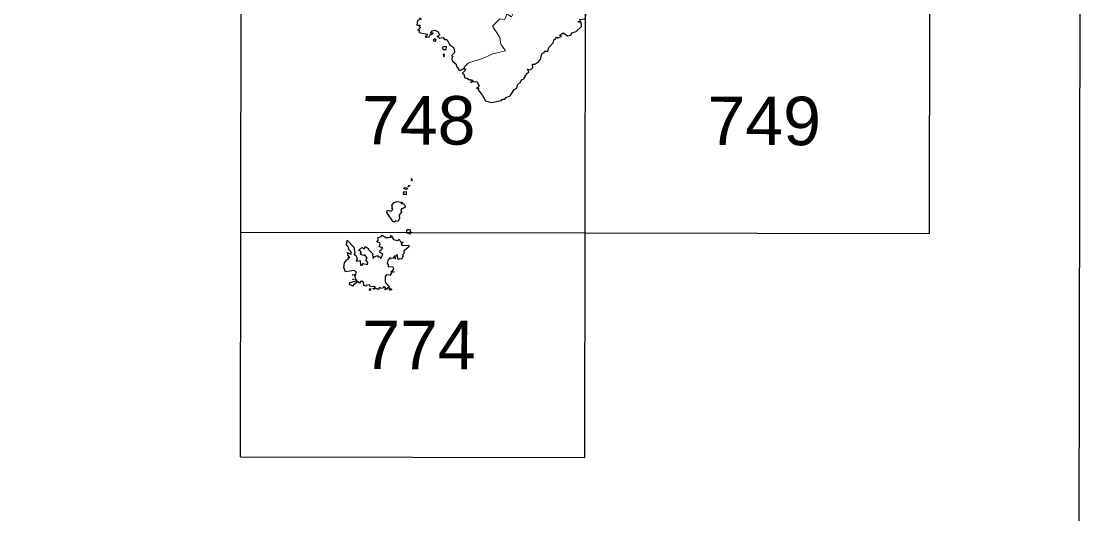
# Model space of a CAD drawing. Extents: x 483847 to 488453, y 4383581 to 4386795.
# Drawn here: x 488024.7 to 488453, y 4385358 to 4385556 of the extents above; entities that cross this region are included whole.
import ezdxf
from ezdxf.enums import TextEntityAlignment as Align

# ---------------------------------------------------------------- set-up
doc = ezdxf.new("R2010")
doc.units = 0
doc.header["$LTSCALE"] = 3.8
doc.linetypes.add('DOTTED', pattern=[1.5, 0.3, -1.2])
for name, color, linetype, lineweight in [('1', 7, 'Continuous', 13), ('2', 7, 'DOTTED', 13), ('3', 7, 'Continuous', 25)]:
    doc.layers.add(name, color=color, linetype=linetype, lineweight=lineweight)

msp = doc.modelspace()

# ---------------------------------------------------------------- linework, layer by layer
at = {"layer": '1', "lineweight": 25}
for p, q in [((488112.88, 4385380.89), (488113.91, 4385922.84)), ((488251.44, 4385380.63), (488252.47, 4385922.58)), ((488390.17, 4385470.67), (488391.03, 4385922.31)), ((488113.05, 4385471.2), (488390.17, 4385470.67)), ((488112.88, 4385380.88), (488251.44, 4385380.62))]:
    msp.add_line(p, q, dxfattribs=at)
msp.add_lwpolyline([(483853.06, 4386794.93), (488453.05, 4386786.19), (488446.96, 4383581.19), (483846.97, 4383589.93)], close=True, dxfattribs=at)
at = {"layer": '3', "lineweight": 13}
msp.add_lwpolyline([(488223.71, 4385561.25), (488222.02, 4385557.74), (488220.17, 4385558.96), (488219.29, 4385556.68), (488217.36, 4385557.05), (488214.32, 4385553.98), (488217.28, 4385549.47), (488217.67, 4385546.81), (488219.62, 4385544.09), (488214.43, 4385542.89), (488210.32, 4385540.99), (488204.63, 4385539.36), (488202.88, 4385537.6), (488202.95, 4385537.22)], dxfattribs=at)
at = {"layer": '3'}
for points in [[(488185.77, 4385556.66), (488184.95, 4385557.28), (488185.09, 4385556.74), (488184.15, 4385556.38), (488183.94, 4385554.47), (488185.2, 4385554.44), (488184.87, 4385553.88), (488185.24, 4385553.61), (488184.98, 4385553.03), (488184.1, 4385552.6), (488184.83, 4385552.4), (488184.84, 4385551.46), (488188.04, 4385550.87), (488187.98, 4385550.17), (488187.24, 4385549.82), (488187.8, 4385549.63)], [(488239.62, 4385548.78), (488240.09, 4385549.81), (488240.46, 4385549.28), (488241.95, 4385549.91), (488241.98, 4385550.26), (488241.36, 4385550.3), (488242.72, 4385551.35), (488244.56, 4385550.12), (488245.81, 4385550.41), (488246.24, 4385551.38), (488248, 4385551.85), (488250.16, 4385553.88), (488250.05, 4385555.61)], [(488250.05, 4385555.61), (488248.93, 4385555.66), (488248.85, 4385555.98), (488249.65, 4385556.12), (488249.7, 4385556.54), (488249.32, 4385556.69), (488251.6, 4385557.06), (488252.06, 4385559.12)], [(488187.8, 4385549.63), (488188.88, 4385549.8), (488189.44, 4385550.78), (488189.94, 4385550.68), (488190.44, 4385551.25), (488190.03, 4385551.15), (488190.07, 4385551.56), (488189.45, 4385551.13), (488190.02, 4385552.11), (488191.2, 4385552.44), (488192.48, 4385551.8), (488192.96, 4385550.55), (488192.48, 4385550), (488192.76, 4385549.45), (488193.21, 4385549.16), (488194.45, 4385549.52), (488195.01, 4385548.66), (488195.99, 4385548.67)], [(488195.99, 4385548.67), (488197.13, 4385546.52), (488198.37, 4385545.72), (488198.97, 4385544.84), (488198.99, 4385543.52), (488197.87, 4385542.15), (488198.38, 4385541.81), (488197.94, 4385541.05), (488198.14, 4385540.12), (488199.64, 4385538.95), (488200.03, 4385537.66), (488200.66, 4385537.14), (488200.49, 4385536.71), (488201.34, 4385536.17), (488202.95, 4385537.22)], [(488232.94, 4385539.9), (488233.92, 4385541.12), (488233.77, 4385541.64), (488234.38, 4385543.13), (488235.17, 4385543.27), (488235.29, 4385544.06), (488236.61, 4385543.94), (488237.07, 4385545.5), (488238.83, 4385547.49), (488239.01, 4385548.53), (488239.62, 4385548.78)], [(488225.56, 4385531.55), (488226.01, 4385532.44), (488226.96, 4385532.86), (488227.58, 4385533.94), (488227.3, 4385534.06), (488227.89, 4385534.28), (488228.04, 4385534.89), (488228.96, 4385535.67), (488228.38, 4385536.8), (488229.6, 4385536.51), (488230.56, 4385537.41), (488230.48, 4385538.71), (488231.44, 4385538.77), (488232.94, 4385539.9)], [(488202.95, 4385537.22), (488203.48, 4385536.4), (488202.11, 4385535.04), (488202.82, 4385534.75), (488203.18, 4385533.3), (488204.16, 4385533.16), (488204.93, 4385532.48), (488205.5, 4385532.72), (488205.61, 4385532.28), (488206.28, 4385532.28), (488206.54, 4385532.04), (488206.12, 4385531.64), (488208.06, 4385531.83), (488208.93, 4385530.12), (488208.73, 4385529.47), (488207.97, 4385529.05), (488208.66, 4385529.09), (488208.54, 4385528.4), (488210.34, 4385526.11)], [(488210.34, 4385526.11), (488211.49, 4385524.02), (488212.86, 4385523.58), (488213.92, 4385523.39), (488217.91, 4385524.12), (488218.38, 4385524.68), (488219.29, 4385524.67), (488219.86, 4385525.36), (488221.45, 4385526.04), (488223.08, 4385528.58), (488224.16, 4385529.13), (488224.39, 4385530.46), (488225.56, 4385531.55)], [(488176.24, 4385475.56), (488175.31, 4385475.81), (488175.12, 4385475.44), (488174.37, 4385475.41), (488171.86, 4385479.08), (488172.1, 4385480.04), (488173.5, 4385479.69), (488174.25, 4385480.36), (488173.68, 4385480.92), (488174.04, 4385481.15), (488173.85, 4385482.04), (488174.81, 4385483.11)], [(488174.81, 4385483.11), (488175.99, 4385483.5), (488177.89, 4385483.35), (488178.14, 4385482.84), (488177.52, 4385482.85), (488178.76, 4385482.44), (488179.31, 4385481.46), (488178.7, 4385480.85), (488177.6, 4385480.56), (488177.9, 4385480.38), (488177.42, 4385480.03), (488177.77, 4385479.29), (488176.77, 4385478.25), (488176.89, 4385476.77), (488176.24, 4385475.56)], [(488169.38, 4385463.86), (488170.25, 4385464.93), (488168.67, 4385465.29), (488169.17, 4385466.33), (488168.94, 4385466.98), (488167.84, 4385467.33), (488168.46, 4385468.11), (488168.1, 4385468.93), (488169.58, 4385469.48), (488169.92, 4385470.03), (488171.71, 4385468.95)], [(488171.71, 4385468.95), (488171.92, 4385469.26), (488172.22, 4385468.8), (488172.64, 4385469.16), (488173.6, 4385469.05), (488173.26, 4385469.44), (488173.59, 4385469.85), (488174.52, 4385468.3), (488176.09, 4385467.83), (488176.74, 4385468.46), (488177.27, 4385467.35), (488178.44, 4385467.17), (488177.59, 4385466.51), (488178, 4385465.82), (488180.64, 4385465.94), (488180.62, 4385465.35), (488178.61, 4385463.59), (488178.78, 4385462.8), (488178.24, 4385462.19), (488178.3, 4385461.37)], [(488179.79, 4385470.98), (488179.95, 4385472.23), (488180.67, 4385472.33), (488181.28, 4385472.1), (488181.08, 4385471.69), (488181.55, 4385470.99)], [(488181.55, 4385470.99), (488181.04, 4385470.41), (488179.79, 4385470.98)], [(488156.98, 4385455.6), (488155.18, 4385455.33), (488154.57, 4385456.99), (488154.75, 4385458.9), (488155.67, 4385460.11), (488156.41, 4385460.35), (488156.26, 4385461), (488156.96, 4385461.01), (488156.12, 4385461.95), (488156.29, 4385462.56), (488155.71, 4385463.01), (488157.42, 4385462.35), (488157.52, 4385463.33), (488156.51, 4385464.24), (488156.43, 4385465.21), (488155.6, 4385466.1), (488155.68, 4385466.79)], [(488155.68, 4385466.79), (488155.87, 4385467.98), (488158.52, 4385465.23), (488158.88, 4385462.85), (488158.63, 4385462.11), (488159.31, 4385461.92), (488159.84, 4385460.45), (488159.52, 4385459.53), (488161.1, 4385459.8), (488161.24, 4385457.94), (488161.91, 4385457.98), (488162.31, 4385458.64), (488163.99, 4385458.28), (488164.2, 4385459.04)], [(488164.2, 4385459.04), (488163.41, 4385460.15), (488163.91, 4385460.79), (488162.95, 4385462.1), (488162.56, 4385461.82), (488161.07, 4385462.34), (488161.57, 4385463.11), (488161.02, 4385463.85), (488160.45, 4385463.84), (488161.76, 4385465.12), (488162.66, 4385464.47), (488163.24, 4385465.49)], [(488163.24, 4385465.49), (488164.51, 4385464.66), (488164.37, 4385464.35), (488166.22, 4385462.48), (488165.99, 4385461.94), (488166.31, 4385460.63), (488166.68, 4385461.37), (488168.17, 4385461.86), (488168.25, 4385461.36), (488169.12, 4385461.3), (488169.42, 4385460.69), (488170.25, 4385462.37), (488169.06, 4385463.02), (488169.14, 4385463.92), (488169.38, 4385463.86)], [(488178.3, 4385461.37), (488177.73, 4385460.33), (488176.97, 4385460.55), (488176.42, 4385460.19), (488176.04, 4385462.3), (488175.71, 4385461.58), (488174.93, 4385461.75), (488175.17, 4385461.03), (488174.56, 4385461.22), (488174.39, 4385460.79), (488173.59, 4385460.57), (488172.82, 4385460.95), (488173.05, 4385460.3), (488172.33, 4385460.2), (488171.95, 4385458.67), (488172.3, 4385458.34), (488172.31, 4385457.36)], [(488172.31, 4385457.36), (488174.08, 4385457.3), (488174.49, 4385456.82), (488174.41, 4385456.25), (488173.39, 4385455.2), (488173.74, 4385454.77), (488173.18, 4385454.09), (488173.43, 4385453.92), (488171.65, 4385454.01), (488171.2, 4385453.42), (488171.09, 4385451.18), (488172.87, 4385449.02), (488172.11, 4385448.89), (488172.01, 4385448.26), (488171.63, 4385448.43), (488171.16, 4385448.02), (488171.23, 4385449.02), (488170.49, 4385449.35)], [(488160.14, 4385451.4), (488158.26, 4385449.97), (488158.27, 4385449.48), (488156.77, 4385450.17), (488156.94, 4385450.98), (488159.97, 4385451.74), (488158.92, 4385452.15), (488159.31, 4385452.55), (488158.98, 4385453.37), (488159.31, 4385454.03), (488158.07, 4385453.94), (488158.13, 4385454.25), (488158.68, 4385454.05), (488159.53, 4385454.66), (488159.54, 4385455.32), (488158.49, 4385455.75), (488156.98, 4385455.6)], [(488170.49, 4385449.35), (488170.66, 4385449.02), (488169.72, 4385448.54), (488168.82, 4385449.02), (488168.3, 4385448.13), (488167.26, 4385448.65), (488166.81, 4385449.38), (488165.21, 4385449.28), (488164.83, 4385450.05), (488163.76, 4385449.95), (488163.36, 4385449.51), (488162.62, 4385449.77), (488162.41, 4385451.05), (488161.71, 4385451.53), (488161.17, 4385451.44), (488160.85, 4385450.7), (488160.14, 4385451.4)]]:
    msp.add_lwpolyline(points, dxfattribs=at)
for points in [[(488191.02, 4385548.9), (488190.49, 4385548.37), (488191.28, 4385547.93), (488191.63, 4385548.36)], [(488192.13, 4385549.86), (488192.09, 4385549.61), (488192.41, 4385549.88)], [(488195.29, 4385545.86), (488194.12, 4385545.47), (488194.52, 4385544.67), (488195.7, 4385544.71), (488195.89, 4385545.68)], [(488194.53, 4385542.72), (488194.76, 4385541.78), (488194.96, 4385542.3), (488194.79, 4385542.9)], [(488205.6, 4385531.69), (488205.61, 4385531.31), (488205.95, 4385531.67)], [(488181.7, 4385492.79), (488181.44, 4385492.27), (488181.99, 4385491.98), (488182.15, 4385492.3)], [(488179.57, 4385487.56), (488179.59, 4385486.29), (488178.4, 4385486.41), (488178.79, 4385486.95), (488178.46, 4385487.4)], [(488179.05, 4385489.13), (488180.18, 4385489.03), (488179.59, 4385488.35), (488178.53, 4385488.83)], [(488180.63, 4385490.08), (488181.03, 4385489.93), (488180.52, 4385489.49)], [(488175.37, 4385460.67), (488175.17, 4385460.36), (488175.09, 4385460.82)], [(488174.38, 4385455.39), (488174.82, 4385455.19), (488174.02, 4385455.26)], [(488158.14, 4385452.37), (488158.36, 4385452.16), (488157.98, 4385452.14)], [(488164.72, 4385448.03), (488165.1, 4385448.55), (488165.42, 4385448.3), (488164.92, 4385447.83)], [(488166.33, 4385448.38), (488166.36, 4385448.76), (488167.02, 4385448.27)], [(488173.23, 4385448.73), (488173.88, 4385448.21), (488172.98, 4385447.72), (488172.78, 4385448.6)]]:
    msp.add_lwpolyline(points, close=True, dxfattribs=at)

# ---------------------------------------------------------------- texts
at = {"layer": '2', "width": 1.05}
for s, p in [('748', (488184.64, 4385506.47)), ('749', (488323.66, 4385506.21)), ('774', (488184.73, 4385416.13))]:
    msp.add_text(s, height=19.5, rotation=359.891, dxfattribs=at).set_placement(p, align=Align.CENTER)

doc.saveas('drawing.dxf')
